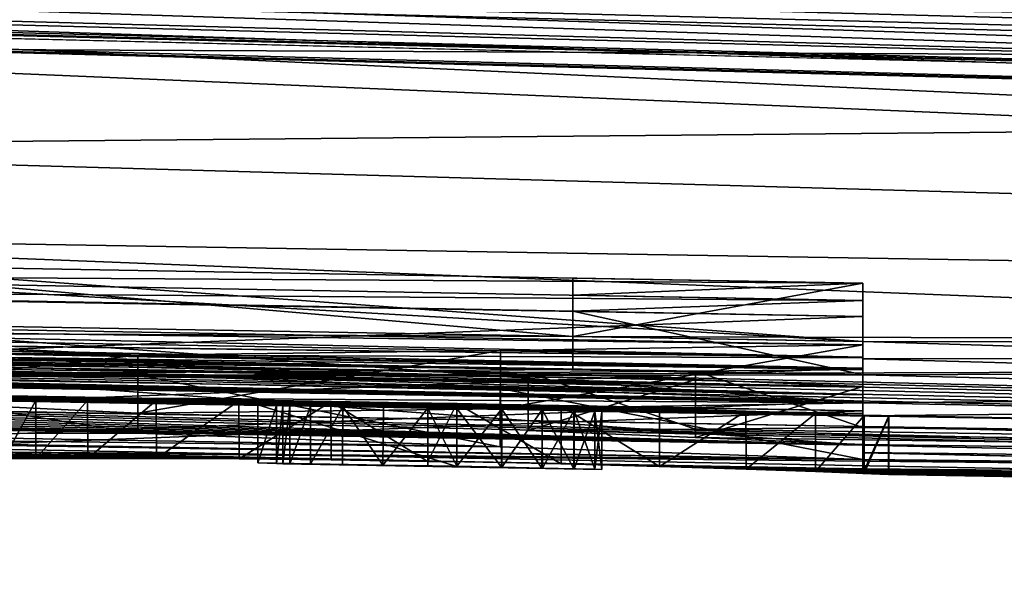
# Model space of a CAD drawing. Header units: metres. Extents: x -31 to 116, y -82 to 82.
# Tile 429 of 656: x 80.09 to 83.49, y -62.2 to -60.28. Entities that reach past the tile are written whole.
import ezdxf

# ---------------------------------------------------------------- set-up
doc = ezdxf.new("R2010")
doc.units = ezdxf.units.M
doc.layers.add('solid_80000000GA_10_1', color=7, linetype='CONTINUOUS')

msp = doc.modelspace()

# ---------------------------------------------------------------- linework, layer by layer
at = {"layer": 'solid_80000000GA_10_1'}
for points in [[(13, -57.798447, 6.326239), (12.5, -58.28233, 6.377097), (92, -60.352722, 6.594704)], [(13, -57.798447, 6.326239), (92, -60.352722, 6.594704), (92, -59.855804, 6.542476)], [(13, -57.850712, -5.828978), (12.5, -58.334595, -5.879836), (92, -60.404987, -6.097443)], [(13, -57.850712, -5.828978), (92, -60.404987, -6.097443), (92, -59.90807, -6.045215)], [(13, -58.050327, 3.292632), (12.5, -58.536205, 3.318096), (92, -60.61515, 3.427049)], [(13, -58.050327, 3.292632), (92, -60.61515, 3.427049), (92, -60.11618, 3.400899)], [(13, -58.076496, -2.793317), (12.5, -58.562374, -2.818781), (92, -60.641319, -2.927734)], [(13, -58.076496, -2.793317), (92, -60.641319, -2.927734), (92, -60.142349, -2.901584)], [(92, -60.709896, 0.5), (92, -60.211781, 0.5), (13, -58.143093, 0.5)], [(52.250004, -59.668968, 0.5), (92, -60.709896, 0.5), (13, -58.143093, 0.5)], [(12.5, -58.28233, -6.377097), (92, -60.352722, -6.594704), (103, -60.248993, -9.542366)], [(92, -60.352722, 6.594704), (12.5, -58.28233, 6.377097), (103, -60.248985, 9.542415)], [(92, -59.855804, -6.542476), (92, -60.352722, -6.594704), (12.5, -58.28233, -6.377097)], [(12.5, -58.334595, -5.879836), (12.5, -58.449436, -4.60007), (103, -60.81189, -4.786809)], [(92, -60.404987, -6.097443), (12.5, -58.334595, -5.879836), (103, -60.81189, -4.786809)], [(12.5, -58.334595, 5.879836), (92, -60.404987, 6.097443), (103, -60.811901, 4.78665)], [(12.5, -58.449436, 4.60007), (12.5, -58.334595, 5.879836), (103, -60.811901, 4.78665)], [(92, -59.90807, 6.045215), (92, -60.404987, 6.097443), (12.5, -58.334595, 5.879836)], [(12.5, -58.449436, -4.60007), (12.5, -58.536205, -3.318096), (103, -60.81189, -4.786809)], [(92, -60.61515, 3.427049), (12.5, -58.449436, 4.60007), (103, -60.811901, 4.78665)], [(92, -60.61515, 3.427049), (12.5, -58.536205, 3.318096), (12.5, -58.449436, 4.60007)], [(12.5, -58.536205, -3.318096), (92, -60.61515, -3.427049), (103, -60.81189, -4.786809)], [(92, -60.11618, -3.400899), (92, -60.61515, -3.427049), (12.5, -58.536205, -3.318096)], [(12.5, -58.562374, 2.818781), (92, -60.641319, 2.927734), (92, -60.709896, 0.5)], [(12.5, -58.606678, 1.659715), (12.5, -58.562374, 2.818781), (92, -60.709896, 0.5)], [(92, -60.142349, 2.901584), (92, -60.641319, 2.927734), (12.5, -58.562374, 2.818781)], [(92, -60.641319, -2.927734), (12.5, -58.562374, -2.818781), (12.5, -58.606678, -1.659715)], [(12.5, -58.606678, 1.659715), (92, -60.709896, 0.5), (52.250004, -59.668968, 0.5)], [(92, -60.641319, -2.927734), (12.5, -58.606678, -1.659715), (12.5, -58.62804, -0.5)], [(92, -60.641319, -2.927734), (12.5, -58.62804, -0.5), (52.250004, -59.668968, -0.5)], [(75.055649, -58.861244, -18.541185), (103, -59.174477, -19.163532), (103, -60.492085, -14.476436)], [(75.055649, -59.555935, -16.171347), (75.055649, -58.861244, -18.541185), (103, -60.492085, -14.476436)], [(103, -60.492088, 14.476405), (103, -59.17448, 19.163513), (75.055649, -59.555935, 16.171347)], [(75.055649, -60.155251, -13.775611), (75.055649, -59.555935, -16.171347), (103, -60.492085, -14.476436)], [(103, -60.492088, 14.476405), (75.055649, -59.555935, 16.171347), (75.055649, -60.155251, 13.775611)], [(52.250004, -59.668968, -0.5), (92, -60.211781, -0.5), (92, -60.709896, -0.5)], [(92, -60.641319, -2.927734), (52.250004, -59.668968, -0.5), (92, -60.709896, -0.5)], [(75.055649, -60.155251, -13.775611), (103, -60.492085, -14.476436), (103, -61.438988, -9.701072)], [(77.900002, -60.378407, -13), (75.055649, -60.155251, -13.775611), (103, -61.438988, -9.701072)], [(103, -60.492088, 14.476405), (75.055649, -60.155251, 13.775611), (77.900002, -60.378407, 13)], [(77.900002, -60.72464, -11.272535), (77.900002, -60.378407, -13), (103, -61.438988, -9.701072)], [(103, -60.492088, 14.476405), (77.900002, -60.378407, 13), (77.900002, -60.72464, 11.272535)], [(103, -61.438988, 9.701079), (103, -60.492088, 14.476405), (77.900002, -60.72464, 11.272535)], [(77.900002, -61.021461, -9.535898), (77.900002, -60.72464, -11.272535), (103, -61.438988, -9.701072)], [(103, -61.438988, 9.701079), (77.900002, -60.72464, 11.272535), (77.900002, -61.021461, 9.535898)], [(82, -61.37709, 7.5), (77.900002, -61.021461, 9.535898), (75.055649, -61.344273, 6.73066)], [(77.900002, -61.021461, -9.535898), (103, -61.438988, -9.701072), (103, -62.009552, -4.865959)], [(83, -61.394676, -7.5), (77.900002, -61.021461, -9.535898), (103, -62.009552, -4.865959)], [(83, -61.394676, -7.5), (78, -61.306751, -7.5), (77.900002, -61.021461, -9.535898)], [(82, -61.37709, 7.5), (103, -61.438988, 9.701079), (77.900002, -61.021461, 9.535898)], [(78, -61.105225, -7.5), (78, -61.306751, -7.5), (83, -61.394676, -7.5)], [(78, -61.105225, -7.5), (83, -61.394676, -7.5), (83, -61.193153, -7.5)], [(78, -61.162289, -7.019475), (78, -61.105225, -7.5), (83, -61.193153, -7.5)], [(78, -61.162289, -7.019475), (83, -61.193153, -7.5), (83, -61.252335, -7.000233)], [(78, -61.215572, -6.538517), (78, -61.162289, -7.019475), (83, -61.252335, -7.000233)], [(82, -61.175568, 7.5), (82, -61.37709, 7.5), (82, -61.436096, 7.000232)], [(83, -61.193153, 7.5), (82, -61.37709, 7.5), (82, -61.175568, 7.5)], [(82, -61.234768, 7.000233), (82, -61.175568, 7.5), (82, -61.436096, 7.000232)], [(83, -61.193153, 7.5), (82, -61.175568, 7.5), (82, -61.234768, 7.000233)], [(83, -61.193153, 7.5), (83, -61.394676, 7.5), (82, -61.37709, 7.5)], [(83, -61.252335, 7.000233), (83, -61.193153, 7.5), (82, -61.234768, 7.000233)], [(83, -61.193153, -7.5), (83, -61.394676, -7.5), (83, -61.453663, -7.000232)], [(83, -61.193153, -7.5), (83, -61.453663, -7.000232), (83, -61.252335, -7.000233)], [(83, -61.252335, 7.000233), (83, -61.394676, 7.5), (83, -61.193153, 7.5)], [(78, -61.215572, -6.538517), (83, -61.307438, -6.5), (79.400002, -61.244247, -6.5)], [(78, -61.215572, -6.538517), (83, -61.252335, -7.000233), (83, -61.307438, -6.5)], [(82, -61.234768, 7.000233), (82, -61.436096, 7.000232), (82, -61.491035, 6.5)], [(82, -61.234768, 7.000233), (82, -61.491035, 6.5), (82, -61.289886, 6.5)], [(83, -61.252335, 7.000233), (82, -61.234768, 7.000233), (82, -61.289886, 6.5)], [(83, -61.307438, -6.5), (79.400002, -61.445396, -6.5), (79.400002, -61.244247, -6.5)], [(83, -61.252335, 7.000233), (82, -61.289886, 6.5), (83, -61.307438, 6.5)], [(83, -61.252335, -7.000233), (83, -61.453663, -7.000232), (83, -61.508587, -6.5)], [(83, -61.252335, -7.000233), (83, -61.508587, -6.5), (83, -61.307438, -6.5)], [(83, -61.252335, 7.000233), (83, -61.453663, 7.000232), (83, -61.394676, 7.5)], [(83, -61.252335, 7.000233), (83, -61.307438, 6.5), (83, -61.453663, 7.000232)], [(83, -61.307438, -6.5), (83, -61.508587, -6.5), (79.400002, -61.445396, -6.5)], [(82, -61.289886, 6.5), (82, -61.491035, 6.5), (83, -61.508587, 6.5)], [(83, -61.307438, 6.5), (82, -61.289886, 6.5), (83, -61.508587, 6.5)], [(83, -61.307438, 6.5), (83, -61.508587, 6.5), (83, -61.453663, 7.000232)], [(82, -61.491035, 6.5), (75.055649, -61.344273, 6.73066), (78, -61.518433, 5.5)], [(82, -61.436096, 7.000232), (75.055649, -61.344273, 6.73066), (82, -61.491035, 6.5)], [(82, -61.436096, 7.000232), (82, -61.37709, 7.5), (75.055649, -61.344273, 6.73066)], [(78.091354, -61.339657, -5.266899), (83, -61.405228, -5.5), (83, -61.447948, -5.000165)], [(78.281967, -61.365334, -5), (78.091354, -61.339657, -5.266899), (83, -61.447948, -5.000165)], [(78.091354, -61.339657, -5.266899), (79.400002, -61.342136, -5.5), (83, -61.405228, -5.5)], [(79.400002, -61.342136, -5.5), (79.400002, -61.542969, -5.5), (83, -61.606056, -5.5)], [(79.400002, -61.342136, -5.5), (83, -61.606056, -5.5), (83, -61.405228, -5.5)], [(80.5, -61.44101, 4.525), (78, -61.362415, 4.975182), (78, -61.402737, 4.45)], [(79.249153, -61.381226, 5.012831), (78, -61.362415, 4.975182), (80.5, -61.44101, 4.525)], [(78.064621, -61.386536, -4.683197), (78.281967, -61.365334, -5), (83, -61.447948, -5.000165)], [(82, -61.37709, 7.5), (83, -61.394676, 7.5), (103, -61.438988, 9.701079)], [(83, -61.490238, 4.45), (80.5, -61.44101, 4.525), (78, -61.402737, 4.45)], [(78.576836, -61.428715, 4.225034), (83, -61.490238, 4.45), (78, -61.402737, 4.45)], [(78.064621, -61.386536, -4.683197), (83, -61.486599, -4.5), (79.400002, -61.423592, -4.5)], [(78.064621, -61.386536, -4.683197), (83, -61.447948, -5.000165), (83, -61.486599, -4.5)], [(79.249153, -61.381226, 5.012831), (80.5, -61.44101, 4.525), (79.249916, -61.581959, 5.012533)], [(81.750023, -61.425053, 5.012509), (83, -61.405228, 5.5), (81.750206, -61.625744, 5.012579)], [(83, -61.449974, 4.975182), (83, -61.405228, 5.5), (81.750023, -61.425053, 5.012509)], [(83, -61.405228, 5.5), (83, -61.606056, 5.5), (81.750206, -61.625744, 5.012579)], [(83, -61.453663, -7.000232), (83, -61.394676, -7.5), (103, -62.009552, -4.865959)], [(83, -61.394676, 7.5), (83, -61.453663, 7.000232), (103, -61.438988, 9.701079)], [(83, -61.449974, 4.975182), (83, -61.606056, 5.5), (83, -61.405228, 5.5)], [(83, -61.405228, -5.5), (83, -61.606056, -5.5), (83, -61.648636, -5.000165)], [(83, -61.405228, -5.5), (83, -61.648636, -5.000165), (83, -61.447948, -5.000165)], [(83, -61.606056, 5.5), (103, -61.438988, 9.701079), (78, -61.518433, 5.5)], [(83, -61.508587, 6.5), (78, -61.518433, 5.5), (103, -61.438988, 9.701079)], [(78.576836, -61.428715, 4.225034), (82.423012, -61.496014, 4.224974), (83, -61.490238, 4.45)], [(78.576836, -61.428715, 4.225034), (79.153847, -61.453873, 4), (82.423012, -61.496014, 4.224974)], [(79.108795, -61.450127, -6.40645), (79.247513, -61.445263, -6.47618), (103, -62.009552, -4.865959)], [(79.247513, -61.445263, -6.47618), (83, -61.508587, -6.5), (103, -62.009552, -4.865959)], [(79.247513, -61.445263, -6.47618), (79.400002, -61.445396, -6.5), (83, -61.508587, -6.5)], [(80.5, -61.44101, 4.525), (80.5, -61.641579, 4.525), (79.249916, -61.581959, 5.012533)], [(83, -61.486599, -4.5), (79.400002, -61.624157, -4.5), (79.400002, -61.423592, -4.5)], [(81.750023, -61.425053, 5.012509), (81.750206, -61.625744, 5.012579), (80.5, -61.641579, 4.525)], [(81.750023, -61.425053, 5.012509), (80.5, -61.641579, 4.525), (80.5, -61.44101, 4.525)], [(83, -61.449974, 4.975182), (81.750023, -61.425053, 5.012509), (80.5, -61.44101, 4.525)], [(83, -61.449974, 4.975182), (80.5, -61.44101, 4.525), (83, -61.490238, 4.45)], [(83, -61.650658, 4.975181), (103, -62.009548, 4.866001), (103, -61.438988, 9.701079)], [(83, -61.606056, 5.5), (83, -61.650658, 4.975181), (103, -61.438988, 9.701079)], [(83, -61.453663, 7.000232), (83, -61.508587, 6.5), (103, -61.438988, 9.701079)], [(78.576851, -61.457603, 3.774973), (78, -61.461338, 3.55), (82.422989, -61.525272, 3.775033)], [(78, -61.461338, 3.55), (83, -61.548756, 3.55), (82.422989, -61.525272, 3.775033)], [(78, -61.461338, 3.55), (80.5, -61.509331, 3.475), (83, -61.548756, 3.55)], [(78, -61.489407, 3.02511), (80.5, -61.509331, 3.475), (78, -61.461338, 3.55)], [(78.576851, -61.457603, 3.774973), (81.846153, -61.500969, 4), (79.153847, -61.453873, 4)], [(78.576851, -61.457603, 3.774973), (82.422989, -61.525272, 3.775033), (81.846153, -61.500969, 4)], [(78.900009, -61.487225, -6.002481), (78.925346, -61.472378, -6.157186), (103, -62.009552, -4.865959)], [(78.925346, -61.472378, -6.157186), (78.997902, -61.459476, -6.297184), (103, -62.009552, -4.865959)], [(78.997902, -61.459476, -6.297184), (79.108795, -61.450127, -6.40645), (103, -62.009552, -4.865959)], [(79.153847, -61.453873, 4), (81.846153, -61.500969, 4), (82.423012, -61.496014, 4.224974)], [(83, -61.447948, -5.000165), (83, -61.648636, -5.000165), (83, -61.687164, -4.5)], [(83, -61.447948, -5.000165), (83, -61.687164, -4.5), (83, -61.486599, -4.5)], [(83, -61.449974, 4.975182), (83, -61.650658, 4.975181), (83, -61.606056, 5.5)], [(83, -61.449974, 4.975182), (83, -61.490238, 4.45), (83, -61.650658, 4.975181)], [(83, -61.508587, -6.5), (83, -61.453663, -7.000232), (103, -62.009552, -4.865959)], [(78, -61.489407, 3.02511), (79.249992, -61.513088, 2.987497), (80.5, -61.509331, 3.475)], [(83, -61.508587, 6.5), (82, -61.491035, 6.5), (78, -61.518433, 5.5)], [(78.121719, -61.481884, -3.215142), (79.400002, -61.488682, -3.5), (83, -61.55162, -3.5)], [(78.121719, -61.481884, -3.215142), (83, -61.55162, -3.5), (83, -61.578011, -3.000099)], [(78.359665, -61.500797, -2.919399), (78.121719, -61.481884, -3.215142), (83, -61.578011, -3.000099)], [(78.359665, -61.500797, -2.919399), (83, -61.578011, -3.000099), (83, -61.600342, -2.5)], [(78.66581, -61.516533, -2.691962), (78.359665, -61.500797, -2.919399), (83, -61.600342, -2.5)], [(78.923622, -61.502502, -5.848125), (78.900009, -61.487225, -6.002481), (103, -62.009552, -4.865959)], [(78.993996, -61.51688, -5.708174), (78.923622, -61.502502, -5.848125), (103, -62.009552, -4.865959)], [(79.249992, -61.513088, 2.987497), (80.5, -61.709679, 3.475), (80.5, -61.509331, 3.475)], [(79.249992, -61.513088, 2.987497), (79.249992, -61.713356, 2.987497), (80.5, -61.709679, 3.475)], [(83, -61.486599, -4.5), (83, -61.687164, -4.5), (79.400002, -61.624157, -4.5)], [(79.400002, -61.488682, -3.5), (79.400002, -61.689034, -3.5), (83, -61.751972, -3.5)], [(83, -61.55162, -3.5), (79.400002, -61.488682, -3.5), (83, -61.751972, -3.5)], [(80.5, -61.509331, 3.475), (80.5, -61.709679, 3.475), (81.749367, -61.757019, 2.987747)], [(81.749939, -61.556778, 2.987524), (80.5, -61.509331, 3.475), (81.749367, -61.757019, 2.987747)], [(80.5, -61.509331, 3.475), (83, -61.576786, 3.02511), (83, -61.548756, 3.55)], [(81.749939, -61.556778, 2.987524), (83, -61.576786, 3.02511), (80.5, -61.509331, 3.475)], [(82.423012, -61.496014, 4.224974), (81.846153, -61.500969, 4), (82.423012, -61.696514, 4.224974)], [(81.846153, -61.500969, 4), (81.846153, -61.70142, 4), (82.423012, -61.696514, 4.224974)], [(82.422989, -61.525272, 3.775033), (81.846153, -61.70142, 4), (81.846153, -61.500969, 4)], [(82.423012, -61.496014, 4.224974), (83, -61.690792, 4.45), (83, -61.490238, 4.45)], [(82.423012, -61.496014, 4.224974), (82.423012, -61.696514, 4.224974), (83, -61.690792, 4.45)], [(83, -61.490238, 4.45), (83, -61.690792, 4.45), (83, -61.650658, 4.975181)], [(79.249916, -61.581959, 5.012533), (83, -61.606056, 5.5), (78, -61.518433, 5.5)], [(79.020668, -61.528816, -2.548757), (78.66581, -61.516533, -2.691962), (83, -61.600342, -2.5)], [(83, -61.606056, -5.5), (78.993996, -61.51688, -5.708174), (103, -62.009552, -4.865959)], [(83, -61.606056, -5.5), (79.103844, -61.528992, -5.597144), (78.993996, -61.51688, -5.708174)], [(79.400002, -61.537449, -2.5), (79.020668, -61.528816, -2.548757), (83, -61.600342, -2.5)], [(83, -61.606056, -5.5), (79.243874, -61.537983, -5.525), (79.103844, -61.528992, -5.597144)], [(83, -61.606056, -5.5), (79.400002, -61.542969, -5.5), (79.243874, -61.537983, -5.525)], [(79.400002, -61.537449, -2.5), (83, -61.600342, -2.5), (79.400002, -61.737644, -2.5)], [(82.422989, -61.525272, 3.775033), (82.422989, -61.725677, 3.775033), (81.846153, -61.70142, 4)], [(82.422989, -61.525272, 3.775033), (83, -61.548756, 3.55), (82.422989, -61.725677, 3.775033)], [(83, -61.548756, 3.55), (83, -61.749119, 3.55), (82.422989, -61.725677, 3.775033)], [(83, -61.576786, 3.02511), (83, -61.749119, 3.55), (83, -61.548756, 3.55)], [(83, -61.648697, 0.538516), (78.165802, -61.560734, 0.852501), (77.997726, -61.561417, 0.532571)], [(83, -61.648697, 0.538516), (77.997726, -61.561417, 0.532571), (79.400002, -61.587055, 0.5)], [(83, -61.642624, 1.019289), (78.405869, -61.560604, 1.123253), (78.165802, -61.560734, 0.852501)], [(83, -61.648697, 0.538516), (83, -61.642624, 1.019289), (78.165802, -61.560734, 0.852501)], [(83, -61.632801, 1.5), (78.701874, -61.561787, 1.327638), (78.405869, -61.560604, 1.123253)], [(83, -61.642624, 1.019289), (83, -61.632801, 1.5), (78.405869, -61.560604, 1.123253)], [(83, -61.632801, 1.5), (79.040375, -61.564789, 1.456252), (78.701874, -61.561787, 1.327638)], [(83, -61.632801, 1.5), (79.400002, -61.569942, 1.5), (79.040375, -61.564789, 1.456252)], [(79.249916, -61.581959, 5.012533), (81.750206, -61.625744, 5.012579), (83, -61.606056, 5.5)], [(79.249916, -61.581959, 5.012533), (80.5, -61.641579, 4.525), (81.750206, -61.625744, 5.012579)], [(83, -61.632801, 1.5), (79.400002, -61.770031, 1.5), (79.400002, -61.569942, 1.5)], [(81.749939, -61.556778, 2.987524), (81.749367, -61.757019, 2.987747), (83, -61.800537, 2.5)], [(81.749939, -61.556778, 2.987524), (83, -61.800537, 2.5), (83, -61.600342, 2.5)], [(81.749939, -61.556778, 2.987524), (83, -61.600342, 2.5), (83, -61.576786, 3.02511)], [(83, -61.55162, -3.5), (83, -61.751972, -3.5), (83, -61.778278, -3.000098)], [(83, -61.578011, -3.000099), (83, -61.55162, -3.5), (83, -61.778278, -3.000098)], [(83, -61.576786, 3.02511), (83, -61.777058, 3.025109), (83, -61.749119, 3.55)], [(83, -61.576786, 3.02511), (83, -61.600342, 2.5), (83, -61.777058, 3.025109)], [(83, -61.578011, -3.000099), (83, -61.778278, -3.000098), (83, -61.800537, -2.5)], [(83, -61.600342, -2.5), (83, -61.578011, -3.000099), (83, -61.800537, -2.5)], [(83, -61.648697, 0.538516), (79.400002, -61.587055, 0.5), (79.5, -61.587055, 0.5)], [(83, -61.600342, -2.5), (83, -61.800537, -2.5), (79.400002, -61.737644, -2.5)], [(80.914215, -61.612614, 0.5), (83, -61.648697, 0.538516), (79.5, -61.587055, 0.5)], [(80.914215, -61.612614, 0.5), (79.5, -61.587055, 0.5), (79.653389, -61.590797, 0.475892)], [(80.914215, -61.612614, 0.5), (79.653389, -61.590797, 0.475892), (79.793579, -61.593754, 0.404737)], [(80.914215, -61.612614, 0.5), (79.793579, -61.593754, 0.404737), (79.904953, -61.596321, 0.293284)], [(80.978401, -61.615234, 0.253647), (79.904953, -61.596321, 0.293284), (79.975967, -61.598068, 0.153141)], [(80.978401, -61.615234, 0.253647), (80.914215, -61.612614, 0.5), (79.904953, -61.596321, 0.293284)], [(80.978401, -61.615234, 0.253647), (79.975967, -61.598068, 0.153141), (80, -61.598686)], [(81, -61.616138), (80, -61.598686), (80.037422, -61.598438, -0.332954)], [(81, -61.616138), (80.978401, -61.615234, 0.253647), (80, -61.598686)], [(80.037422, -61.598438, -0.332954), (80.037598, -61.798462, -0.33374), (80.147888, -61.597839, -0.649461)], [(81.206444, -61.618416, -0.40475), (80.037422, -61.598438, -0.332954), (80.147888, -61.597839, -0.649461)], [(81.02404, -61.616379, -0.153163), (81, -61.616138), (80.037422, -61.598438, -0.332954)], [(81.09507, -61.617104, -0.293306), (81.02404, -61.616379, -0.153163), (80.037422, -61.598438, -0.332954)], [(81.206444, -61.618416, -0.40475), (81.09507, -61.617104, -0.293306), (80.037422, -61.598438, -0.332954)], [(80.147888, -61.597839, -0.649461), (80.037598, -61.798462, -0.33374), (80.148491, -61.797878, -0.650711)], [(80.147888, -61.597839, -0.649461), (80.148491, -61.797878, -0.650711), (80.326157, -61.597305, -0.933858)], [(80.147888, -61.597839, -0.649461), (80.326157, -61.597305, -0.933858), (82.83654, -61.64233, -0.849094)], [(80.147888, -61.597839, -0.649461), (82.83654, -61.64233, -0.849094), (83.004173, -61.648838, -0.527546)], [(81.5, -61.623711, -0.5), (80.147888, -61.597839, -0.649461), (83.004173, -61.648838, -0.527546)], [(81.346626, -61.620361, -0.475895), (81.206444, -61.618416, -0.40475), (80.147888, -61.597839, -0.649461)], [(81.5, -61.623711, -0.5), (81.346626, -61.620361, -0.475895), (80.147888, -61.597839, -0.649461)], [(80.326157, -61.597305, -0.933858), (80.148491, -61.797878, -0.650711), (80.327255, -61.797352, -0.935237)], [(80.326157, -61.597305, -0.933858), (80.327255, -61.797352, -0.935237), (80.563385, -61.597378, -1.171646)], [(80.326157, -61.597305, -0.933858), (82.596825, -61.63382, -1.120869), (82.83654, -61.64233, -0.849094)], [(80.326157, -61.597305, -0.933858), (80.563385, -61.597378, -1.171646), (82.596825, -61.63382, -1.120869)], [(80.563385, -61.597378, -1.171646), (80.327255, -61.797352, -0.935237), (80.564827, -61.797447, -1.172795)], [(80.563385, -61.597378, -1.171646), (80.564827, -61.797447, -1.172795), (80.847809, -61.598679, -1.350796)], [(80.563385, -61.597378, -1.171646), (82.298782, -61.624535, -1.32729), (82.596825, -61.63382, -1.120869)], [(80.563385, -61.597378, -1.171646), (80.847809, -61.598679, -1.350796), (82.298782, -61.624535, -1.32729)], [(80.847809, -61.598679, -1.350796), (80.564827, -61.797447, -1.172795), (80.849236, -61.798763, -1.351484)], [(80.847809, -61.598679, -1.350796), (80.849236, -61.798763, -1.351484), (81.165359, -61.601677, -1.462195)], [(80.847809, -61.598679, -1.350796), (81.959923, -61.615723, -1.456179), (82.298782, -61.624535, -1.32729)], [(80.847809, -61.598679, -1.350796), (81.165359, -61.601677, -1.462195), (81.959923, -61.615723, -1.456179)], [(81.165359, -61.601677, -1.462195), (80.849236, -61.798763, -1.351484), (81.166344, -61.801781, -1.46242)], [(80.914215, -61.612614, 0.5), (81.599998, -61.624584, 0.5), (83, -61.648697, 0.538516)], [(81.599998, -61.824623, 0.5), (81.599998, -61.624584, 0.5), (80.914215, -61.612614, 0.5)], [(80.914215, -61.812653, 0.5), (80.914215, -61.612614, 0.5), (80.978401, -61.615234, 0.253647)], [(81.599998, -61.824623, 0.5), (80.914215, -61.612614, 0.5), (80.914215, -61.812653, 0.5)], [(80.914215, -61.812653, 0.5), (80.978401, -61.615234, 0.253647), (80.978401, -61.815269, 0.253655)], [(80.978401, -61.815269, 0.253655), (80.978401, -61.615234, 0.253647), (81, -61.616138)], [(80.978401, -61.815269, 0.253655), (81, -61.616138), (81, -61.81617)], [(81, -61.81617), (81, -61.616138), (81.02404, -61.616379, -0.153163)], [(81, -61.81617), (81.02404, -61.616379, -0.153163), (81.024452, -61.816395, -0.154459)], [(81.024452, -61.816395, -0.154459), (81.02404, -61.616379, -0.153163), (81.09507, -61.617104, -0.293306)], [(81.024452, -61.816395, -0.154459), (81.09507, -61.617104, -0.293306), (81.095444, -61.817127, -0.293831)], [(81.095444, -61.817127, -0.293831), (81.09507, -61.617104, -0.293306), (81.206444, -61.618416, -0.40475)], [(81.165359, -61.601677, -1.462195), (81.166344, -61.801781, -1.46242), (81.5, -61.807571, -1.5)], [(81.165359, -61.601677, -1.462195), (81.5, -61.807571, -1.5), (81.5, -61.607483, -1.5)], [(81.165359, -61.601677, -1.462195), (81.599998, -61.607483, -1.5), (81.959923, -61.615723, -1.456179)], [(81.165359, -61.601677, -1.462195), (81.5, -61.607483, -1.5), (81.599998, -61.607483, -1.5)], [(81.599998, -61.607483, -1.5), (81.5, -61.807571, -1.5), (81.599998, -61.807571, -1.5)], [(81.5, -61.607483, -1.5), (81.5, -61.807571, -1.5), (81.599998, -61.607483, -1.5)], [(81.599998, -61.607483, -1.5), (81.599998, -61.807571, -1.5), (81.959816, -61.815777, -1.456205)], [(81.599998, -61.607483, -1.5), (81.959816, -61.815777, -1.456205), (81.959923, -61.615723, -1.456179)], [(81.959923, -61.615723, -1.456179), (81.959816, -61.815777, -1.456205), (82.298851, -61.824596, -1.327256)], [(81.959923, -61.615723, -1.456179), (82.298851, -61.824596, -1.327256), (82.298782, -61.624535, -1.32729)], [(83, -61.600342, 2.5), (83, -61.800537, 2.5), (83, -61.777058, 3.025109)], [(83, -61.648636, -5.000165), (83, -61.606056, -5.5), (103, -62.009552, -4.865959)], [(78.900002, -61.649738, -4.002305), (78.92527, -61.639954, -4.156933), (83, -61.751972, -3.5)], [(78.923615, -61.659958, -3.848144), (78.900002, -61.649738, -4.002305), (83, -61.751972, -3.5)], [(78.92527, -61.639954, -4.156933), (78.997719, -61.631626, -4.296934), (83, -61.751972, -3.5)], [(78.997719, -61.631626, -4.296934), (79.108536, -61.625839, -4.40626), (103, -62.20018)], [(78.997719, -61.631626, -4.296934), (103, -62.20018), (83, -61.751972, -3.5)], [(79.108536, -61.625839, -4.40626), (79.247261, -61.623245, -4.4761), (103, -62.20018)], [(79.247261, -61.623245, -4.4761), (83, -61.687164, -4.5), (103, -62.20018)], [(79.247261, -61.623245, -4.4761), (79.400002, -61.624157, -4.5), (83, -61.687164, -4.5)], [(83, -61.632801, 1.5), (83, -61.83289, 1.5), (79.400002, -61.770031, 1.5)], [(81.095444, -61.817127, -0.293831), (81.206444, -61.618416, -0.40475), (81.205818, -61.818455, -0.404298)], [(81.205818, -61.818455, -0.404298), (81.206444, -61.618416, -0.40475), (81.345245, -61.820389, -0.475448)], [(81.345245, -61.820389, -0.475448), (81.206444, -61.618416, -0.40475), (81.346626, -61.620361, -0.475895)], [(81.345245, -61.820389, -0.475448), (81.346626, -61.620361, -0.475895), (81.5, -61.623711, -0.5)], [(81.345245, -61.820389, -0.475448), (81.5, -61.623711, -0.5), (81.5, -61.82375, -0.5)], [(81.5, -61.623711, -0.5), (83.004173, -61.648838, -0.527546), (81.599998, -61.623711, -0.5)], [(81.599998, -61.82375, -0.5), (81.5, -61.623711, -0.5), (81.599998, -61.623711, -0.5)], [(81.599998, -61.82375, -0.5), (81.5, -61.82375, -0.5), (81.5, -61.623711, -0.5)], [(81.75386, -61.62746, -0.475739), (81.599998, -61.623711, -0.5), (83.004173, -61.648838, -0.527546)], [(81.599998, -61.82375, -0.5), (81.599998, -61.623711, -0.5), (81.75386, -61.62746, -0.475739)], [(81.599998, -61.624584, 0.5), (81.755623, -61.627499, 0.475166), (83, -61.648697, 0.538516)], [(81.753845, -61.827499, 0.475743), (81.755623, -61.627499, 0.475166), (81.599998, -61.624584, 0.5)], [(81.753845, -61.827499, 0.475743), (81.599998, -61.624584, 0.5), (81.599998, -61.824623, 0.5)], [(81.755577, -61.827534, -0.475179), (81.599998, -61.82375, -0.5), (81.75386, -61.62746, -0.475739)], [(81.893349, -61.830441, 0.404905), (81.755623, -61.627499, 0.475166), (81.753845, -61.827499, 0.475743)], [(81.75386, -61.62746, -0.475739), (83.004173, -61.648838, -0.527546), (83.089714, -61.652386, -0.175376)], [(81.893318, -61.630405, -0.404925), (81.75386, -61.62746, -0.475739), (83.089714, -61.652386, -0.175376)], [(81.755577, -61.827534, -0.475179), (81.75386, -61.62746, -0.475739), (81.893318, -61.630405, -0.404925)], [(81.755577, -61.827534, -0.475179), (81.893318, -61.630405, -0.404925), (81.894913, -61.830475, -0.403765)], [(81.755623, -61.627499, 0.475166), (81.894936, -61.63044, 0.40375), (83, -61.648697, 0.538516)], [(81.893349, -61.830441, 0.404905), (81.894936, -61.63044, 0.40375), (81.755623, -61.627499, 0.475166)], [(82.003899, -61.632954, -0.294733), (81.893318, -61.630405, -0.404925), (83.089714, -61.652386, -0.175376)], [(81.894913, -61.830475, -0.403765), (81.893318, -61.630405, -0.404925), (82.003899, -61.632954, -0.294733)], [(82.003944, -61.832985, 0.294666), (81.894936, -61.63044, 0.40375), (81.893349, -61.830441, 0.404905)], [(81.894913, -61.830475, -0.403765), (82.003899, -61.632954, -0.294733), (82.00473, -61.833004, -0.293591)], [(81.894936, -61.63044, 0.40375), (82.004738, -61.632969, 0.293577), (83, -61.648697, 0.538516)], [(82.003944, -61.832985, 0.294666), (82.004738, -61.632969, 0.293577), (81.894936, -61.63044, 0.40375)], [(82.075439, -61.634716, -0.154781), (82.003899, -61.632954, -0.294733), (83.089714, -61.652386, -0.175376)], [(82.00473, -61.833004, -0.293591), (82.003899, -61.632954, -0.294733), (82.075439, -61.634716, -0.154781)], [(82.07547, -61.834747, 0.154678), (82.004738, -61.632969, 0.293577), (82.003944, -61.832985, 0.294666)], [(82.00473, -61.833004, -0.293591), (82.075439, -61.634716, -0.154781), (82.075722, -61.834751, -0.153917)], [(82.004738, -61.632969, 0.293577), (83.088287, -61.652294, 0.187086), (83, -61.648697, 0.538516)], [(82.004738, -61.632969, 0.293577), (82.075737, -61.63472, 0.153874), (83.088287, -61.652294, 0.187086)], [(82.07547, -61.834747, 0.154678), (82.075737, -61.63472, 0.153874), (82.004738, -61.632969, 0.293577)], [(82.075439, -61.634716, -0.154781), (83.089714, -61.652386, -0.175376), (83.088287, -61.652294, 0.187086)], [(82.099998, -61.635338, -0.000404), (82.075439, -61.634716, -0.154781), (83.088287, -61.652294, 0.187086)], [(82.075722, -61.834751, -0.153917), (82.075439, -61.634716, -0.154781), (82.099998, -61.635338, -0.000404)], [(82.099998, -61.835369, 0.000314), (82.075737, -61.63472, 0.153874), (82.07547, -61.834747, 0.154678)], [(82.075722, -61.834751, -0.153917), (82.099998, -61.635338, -0.000404), (82.099998, -61.835369, 0.000314)], [(82.075737, -61.63472, 0.153874), (82.099998, -61.635338, -0.000404), (83.088287, -61.652294, 0.187086)], [(82.099998, -61.835369, 0.000314), (82.099998, -61.635338, -0.000404), (82.075737, -61.63472, 0.153874)], [(82.298782, -61.624535, -1.32729), (82.298851, -61.824596, -1.327256), (82.596825, -61.63382, -1.120869)], [(82.596825, -61.63382, -1.120869), (82.298851, -61.824596, -1.327256), (82.597137, -61.833897, -1.12059)], [(82.596825, -61.63382, -1.120869), (82.597137, -61.833897, -1.12059), (82.83654, -61.64233, -0.849094)], [(82.83654, -61.64233, -0.849094), (82.597137, -61.833897, -1.12059), (82.836952, -61.842411, -0.848497)], [(82.83654, -61.64233, -0.849094), (82.836952, -61.842411, -0.848497), (83.004173, -61.648838, -0.527546)], [(83.004173, -61.648838, -0.527546), (82.836952, -61.842411, -0.848497), (83.004524, -61.848911, -0.526599)], [(83, -61.642624, 1.019289), (83, -61.83289, 1.5), (83, -61.632801, 1.5)], [(83, -61.642624, 1.019289), (83, -61.842682, 1.019289), (83, -61.83289, 1.5)], [(83, -61.648697, 0.538516), (83, -61.842682, 1.019289), (83, -61.642624, 1.019289)], [(83, -61.687164, -4.5), (83, -61.648636, -5.000165), (103, -62.009552, -4.865959)], [(83, -61.648697, 0.538516), (83, -61.848736, 0.538516), (83, -61.842682, 1.019289)], [(83.088287, -61.652294, 0.187086), (83, -61.848736, 0.538516), (83, -61.648697, 0.538516)], [(83, -61.650658, 4.975181), (83, -61.690792, 4.45), (103, -62.009548, 4.866001)], [(83.004173, -61.648838, -0.527546), (83.004524, -61.848911, -0.526599), (83.089714, -61.652386, -0.175376)], [(81.599998, -61.807571, -1.5), (75.055649, -61.671471, -2.247528), (99.5, -62.137077, -0.5)], [(83, -61.800537, -2.5), (99.5, -62.137077, -0.5), (75.055649, -61.671471, -2.247528)], [(81.599998, -61.807571, -1.5), (79.400002, -61.770031, -1.5), (75.055649, -61.671471, -2.247528)], [(79.400002, -61.737644, -2.5), (83, -61.800537, -2.5), (75.055649, -61.671471, -2.247528)], [(83, -61.800537, 2.5), (75.055649, -61.671471, 2.247528), (79.400002, -61.770031, 1.5)], [(83, -61.800537, 2.5), (78, -61.713188, 2.5), (75.055649, -61.671471, 2.247528)], [(78.993851, -61.66975, -3.708378), (78.923615, -61.659958, -3.848144), (83, -61.751972, -3.5)], [(79.103584, -61.678234, -3.597339), (78.993851, -61.66975, -3.708378), (83, -61.751972, -3.5)], [(79.24366, -61.684868, -3.525071), (79.103584, -61.678234, -3.597339), (83, -61.751972, -3.5)], [(79.24366, -61.684868, -3.525071), (83, -61.751972, -3.5), (79.400002, -61.689034, -3.5)], [(83.088287, -61.652294, 0.187086), (83.088196, -61.852329, 0.187836), (83, -61.848736, 0.538516)], [(83.089714, -61.652386, -0.175376), (83.004524, -61.848911, -0.526599), (83.089836, -61.852406, -0.174335)], [(83.088287, -61.652294, 0.187086), (83.089836, -61.852406, -0.174335), (83.088196, -61.852329, 0.187836)], [(83.089714, -61.652386, -0.175376), (83.089836, -61.852406, -0.174335), (83.088287, -61.652294, 0.187086)], [(81.749367, -61.757019, 2.987747), (79.249992, -61.713356, 2.987497), (78, -61.713188, 2.5)], [(83, -61.800537, 2.5), (81.749367, -61.757019, 2.987747), (78, -61.713188, 2.5)], [(81.749367, -61.757019, 2.987747), (80.5, -61.709679, 3.475), (79.249992, -61.713356, 2.987497)], [(82.423012, -61.696514, 4.224974), (81.846153, -61.70142, 4), (103, -62.009548, 4.866001)], [(81.846153, -61.70142, 4), (82.422989, -61.725677, 3.775033), (103, -62.009548, 4.866001)], [(83, -61.690792, 4.45), (82.423012, -61.696514, 4.224974), (103, -62.009548, 4.866001)], [(83, -61.687164, -4.5), (103, -62.009552, -4.865959), (103, -62.20018)], [(82.422989, -61.725677, 3.775033), (83, -61.749119, 3.55), (103, -62.009548, 4.866001)], [(83, -61.749119, 3.55), (83, -61.777058, 3.025109), (103, -62.009548, 4.866001)], [(83, -61.778278, -3.000098), (83, -61.751972, -3.5), (103, -62.20018)], [(79.400002, -61.770031, 1.5), (83, -61.83289, 1.5), (103, -62.009548, 4.866001)], [(83, -61.800537, 2.5), (79.400002, -61.770031, 1.5), (103, -62.009548, 4.866001)], [(80.564827, -61.797447, -1.172795), (79.400002, -61.780148, -1.000033), (79.400002, -61.770031, -1.5)], [(80.849236, -61.798763, -1.351484), (80.564827, -61.797447, -1.172795), (79.400002, -61.770031, -1.5)], [(81.166344, -61.801781, -1.46242), (80.849236, -61.798763, -1.351484), (79.400002, -61.770031, -1.5)], [(81.5, -61.807571, -1.5), (81.166344, -61.801781, -1.46242), (79.400002, -61.770031, -1.5)], [(81.599998, -61.807571, -1.5), (81.5, -61.807571, -1.5), (79.400002, -61.770031, -1.5)], [(80.148491, -61.797878, -0.650711), (79.400002, -61.786221, -0.5), (79.400002, -61.780148, -1.000033)], [(80.327255, -61.797352, -0.935237), (80.148491, -61.797878, -0.650711), (79.400002, -61.780148, -1.000033)], [(80.564827, -61.797447, -1.172795), (80.327255, -61.797352, -0.935237), (79.400002, -61.780148, -1.000033)], [(80.148491, -61.797878, -0.650711), (80.037598, -61.798462, -0.33374), (79.400002, -61.786221, -0.5)], [(83, -61.777058, 3.025109), (83, -61.800537, 2.5), (103, -62.009548, 4.866001)], [(83, -61.778278, -3.000098), (103, -62.20018), (99.5, -62.137077, -0.5)], [(83, -61.800537, -2.5), (83, -61.778278, -3.000098), (99.5, -62.137077, -0.5)], [(81.599998, -61.824623, 0.5), (80.914215, -61.812653, 0.5), (80.978401, -61.815269, 0.253655)], [(82.07547, -61.834747, 0.154678), (80.978401, -61.815269, 0.253655), (81, -61.81617)], [(81.753845, -61.827499, 0.475743), (81.599998, -61.824623, 0.5), (80.978401, -61.815269, 0.253655)], [(81.893349, -61.830441, 0.404905), (81.753845, -61.827499, 0.475743), (80.978401, -61.815269, 0.253655)], [(82.003944, -61.832985, 0.294666), (81.893349, -61.830441, 0.404905), (80.978401, -61.815269, 0.253655)], [(82.07547, -61.834747, 0.154678), (82.003944, -61.832985, 0.294666), (80.978401, -61.815269, 0.253655)], [(82.075722, -61.834751, -0.153917), (81, -61.81617), (81.024452, -61.816395, -0.154459)], [(82.099998, -61.835369, 0.000314), (82.07547, -61.834747, 0.154678), (81, -61.81617)], [(82.075722, -61.834751, -0.153917), (82.099998, -61.835369, 0.000314), (81, -61.81617)], [(82.00473, -61.833004, -0.293591), (81.024452, -61.816395, -0.154459), (81.095444, -61.817127, -0.293831)], [(82.00473, -61.833004, -0.293591), (82.075722, -61.834751, -0.153917), (81.024452, -61.816395, -0.154459)], [(81.894913, -61.830475, -0.403765), (81.095444, -61.817127, -0.293831), (81.205818, -61.818455, -0.404298)], [(81.894913, -61.830475, -0.403765), (82.00473, -61.833004, -0.293591), (81.095444, -61.817127, -0.293831)], [(81.755577, -61.827534, -0.475179), (81.205818, -61.818455, -0.404298), (81.345245, -61.820389, -0.475448)], [(81.755577, -61.827534, -0.475179), (81.894913, -61.830475, -0.403765), (81.205818, -61.818455, -0.404298)], [(81.345245, -61.820389, -0.475448), (81.5, -61.82375, -0.5), (81.599998, -61.82375, -0.5)], [(81.755577, -61.827534, -0.475179), (81.345245, -61.820389, -0.475448), (81.599998, -61.82375, -0.5)], [(81.959816, -61.815777, -1.456205), (81.599998, -61.807571, -1.5), (99.5, -62.137077, -0.5)], [(82.298851, -61.824596, -1.327256), (81.959816, -61.815777, -1.456205), (99.5, -62.137077, -0.5)], [(82.597137, -61.833897, -1.12059), (82.298851, -61.824596, -1.327256), (99.5, -62.137077, -0.5)], [(82.836952, -61.842411, -0.848497), (82.597137, -61.833897, -1.12059), (99.5, -62.137077, -0.5)], [(83.004524, -61.848911, -0.526599), (82.836952, -61.842411, -0.848497), (99.5, -62.137077, -0.5)], [(83, -61.83289, 1.5), (83, -61.842682, 1.019289), (103, -62.009548, 4.866001)], [(83, -61.842682, 1.019289), (83, -61.848736, 0.538516), (103, -62.009548, 4.866001)], [(83, -61.848736, 0.538516), (85, -61.883972, 0.5), (103, -62.009548, 4.866001)], [(83, -61.848736, 0.538516), (83.088196, -61.852329, 0.187836), (85, -61.883972, 0.5)], [(83.004524, -61.848911, -0.526599), (99.5, -62.137077, -0.5), (85, -61.883972, -0.5)], [(83.089836, -61.852406, -0.174335), (83.004524, -61.848911, -0.526599), (85, -61.883972, -0.5)], [(83.088196, -61.852329, 0.187836), (85, -61.88599), (85, -61.883972, 0.5)], [(83.088196, -61.852329, 0.187836), (83.089836, -61.852406, -0.174335), (85, -61.88599)], [(83.089836, -61.852406, -0.174335), (85, -61.883972, -0.5), (85, -61.88599)]]:
    msp.add_3dface(points, dxfattribs=at)

doc.saveas('drawing.dxf')
